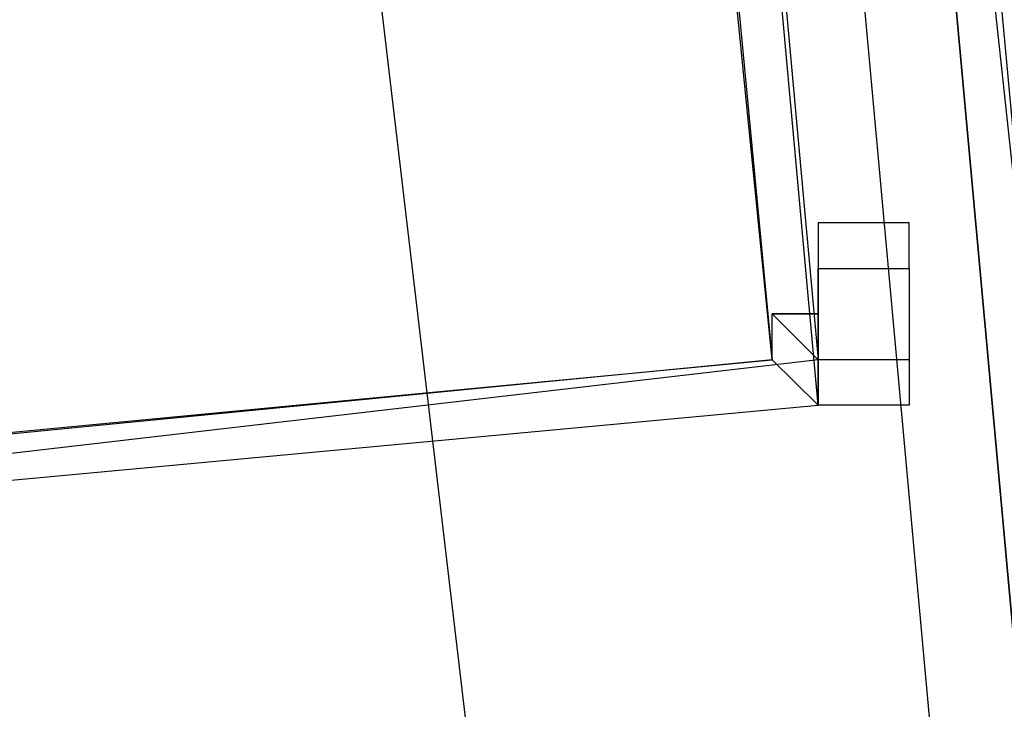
# Model space of a CAD drawing. Header units: feet. Extents: x -79 to 198, y -22 to 181.
# Tile 890 of 982: x 136.913 to 137.201, y 126.582 to 126.784. Entities that reach past the tile are written whole.
import ezdxf

# ---------------------------------------------------------------- set-up
doc = ezdxf.new("R2010")
doc.units = ezdxf.units.FT
doc.layers.add('A-AREA-UNIDAD', color=30, linetype='CONTINUOUS')
doc.layers.add('A-LINEA', color=7, linetype='CONTINUOUS')

msp = doc.modelspace()

# ---------------------------------------------------------------- linework, layer by layer
at = {"layer": 'A-AREA-UNIDAD'}
msp.add_lwpolyline([(119.36, 110.0089), (121.312, 109.5289), (121.92, 112.4089), (122.88, 112.4089), (135.808, 109.3333), (135.872, 108.1778), (135.552, 106.8444), (137.36, 106.4178), (137.408, 107.0933), (138.16, 107.0933), (137.888, 115.6089), (137.088, 126.2044), (136.16, 134.0622)], dxfattribs=at)
at = {"layer": 'A-LINEA'}
msp.add_line((137.16, 126.7111), (137.16, 126.7111), dxfattribs=at)
msp.add_line((137.16, 126.7111), (137.16, 126.7111), dxfattribs=at)
for points in [[(138.3467, 106.2578), (138.2933, 109.6444), (138.1733, 113.0311), (138.0267, 116.4044), (137.8133, 119.7778), (137.5467, 123.1511), (137.2267, 126.5244), (136.8667, 129.8844), (136.4533, 133.2444), (135.9733, 136.5911), (135.4533, 139.9378), (134.88, 143.2711)], [(138.3467, 106.2578), (138.2933, 109.6444), (138.1733, 113.0311), (138.0267, 116.4044), (137.8133, 119.7778), (137.5467, 123.1511), (137.2267, 126.5244), (136.8667, 129.8844), (136.4533, 133.2444), (135.9733, 136.5911), (135.4533, 139.9378), (134.88, 143.2711)], [(136.5733, 126.6178), (136.5333, 126.9111), (137.12, 126.9778), (137.1467, 126.6844), (136.5733, 126.6178)], [(136.5733, 126.6178), (136.5333, 126.9111), (137.12, 126.9778), (137.1467, 126.6844), (136.5733, 126.6178)], [(136.5867, 126.6311), (136.5467, 126.8978), (137.1067, 126.9644), (137.1333, 126.6844), (136.5867, 126.6311)], [(136.5467, 126.9111), (136.5733, 126.6178), (137.1467, 126.6711), (137.12, 126.9644), (136.5467, 126.9111)], [(136.5867, 126.6311), (136.5467, 126.8978), (137.1067, 126.9644), (137.1333, 126.6844), (136.5867, 126.6311)], [(136.5467, 126.9111), (136.5733, 126.6178), (137.1467, 126.6711), (137.12, 126.9644), (136.5467, 126.9111)], [(136.56, 126.8978), (136.5733, 126.6311), (137.1333, 126.6844), (137.1067, 126.9511), (136.56, 126.8978)], [(136.56, 126.8978), (136.5733, 126.6311), (137.1333, 126.6844), (137.1067, 126.9511), (136.56, 126.8978)], [(137.1733, 126.7911), (137.1867, 126.7911), (137.5467, 122.8578), (137.5333, 122.8578), (137.52, 122.8578), (137.16, 126.7911), (137.1733, 126.7911)], [(137.1733, 126.7911), (137.1867, 126.7911), (137.5467, 122.8578), (137.5333, 122.8578), (137.52, 122.8578), (137.16, 126.7911), (137.1733, 126.7911)], [(137.2, 126.7911), (137.56, 122.8711), (137.56, 122.8578), (137.5467, 122.8578), (137.1867, 126.7911), (137.2, 126.7911)], [(137.2, 126.7911), (137.56, 122.8711), (137.56, 122.8578), (137.5467, 122.8578), (137.1867, 126.7911), (137.2, 126.7911)], [(137.1733, 126.7111), (137.1733, 126.7111), (137.1733, 126.7244), (137.1733, 126.7244), (137.1467, 126.7244), (137.1467, 126.7244), (137.1467, 126.6978), (137.1467, 126.6978), (137.1467, 126.6978), (137.1467, 126.6978), (137.1467, 126.6978), (137.1467, 126.6978), (137.1333, 126.6978)], [(137.1733, 126.7111), (137.1733, 126.7111), (137.1733, 126.7244), (137.1733, 126.7244), (137.1467, 126.7244), (137.1467, 126.7244), (137.1467, 126.6978), (137.1467, 126.6978), (137.1467, 126.6978), (137.1467, 126.6978), (137.1467, 126.6978), (137.1467, 126.6978), (137.1333, 126.6978)], [(137.1733, 126.7111), (137.1733, 126.6978), (137.1733, 126.6978), (137.1733, 126.6844), (137.1733, 126.6844), (137.1733, 126.6844), (137.1467, 126.6844), (137.1467, 126.6844), (137.1467, 126.6978), (137.1467, 126.6978), (137.1467, 126.6978), (137.1467, 126.6844), (137.1467, 126.6844), (137.1333, 126.6978)], [(137.1733, 126.7111), (137.1733, 126.6978), (137.1733, 126.6978), (137.1733, 126.6844), (137.1733, 126.6844), (137.1733, 126.6844), (137.1467, 126.6844), (137.1467, 126.6844), (137.1467, 126.6978), (137.1467, 126.6978), (137.1467, 126.6978), (137.1467, 126.6844), (137.1467, 126.6844), (137.1333, 126.6978)], [(137.1467, 126.6978), (137.1467, 126.7111), (137.1467, 126.7111), (137.1733, 126.7111)], [(137.1467, 126.6978), (137.1467, 126.7111), (137.1467, 126.7111), (137.1733, 126.7111)], [(137.1733, 126.7111), (137.1733, 126.6978), (137.1733, 126.6978)], [(137.1733, 126.7111), (137.1733, 126.6978), (137.1733, 126.6978)], [(137.1733, 126.6978), (137.1733, 126.6844), (137.1733, 126.6844), (137.1733, 126.6711), (137.1733, 126.6711), (137.1733, 126.6711), (137.1467, 126.6711), (137.1467, 126.6711), (137.1467, 126.6844), (137.1467, 126.6844), (137.1467, 126.6844), (137.1467, 126.6844), (137.1467, 126.6711), (137.1333, 126.6844), (137.1333, 126.6844), (137.1333, 126.6978), (137.1467, 126.6978), (137.1467, 126.6844), (137.1467, 126.6844), (137.1467, 126.6844)], [(137.1733, 126.6978), (137.1733, 126.6844), (137.1733, 126.6844), (137.1733, 126.6711), (137.1733, 126.6711), (137.1733, 126.6711), (137.1467, 126.6711), (137.1467, 126.6711), (137.1467, 126.6844), (137.1467, 126.6844), (137.1467, 126.6844), (137.1467, 126.6844), (137.1467, 126.6711), (137.1333, 126.6844), (137.1333, 126.6844), (137.1333, 126.6978), (137.1467, 126.6978), (137.1467, 126.6844), (137.1467, 126.6844), (137.1467, 126.6844)]]:
    msp.add_lwpolyline(points, dxfattribs=at)
for points in [[(137.1467, 126.6978), (137.1467, 126.6978), (137.1467, 126.6978), (137.1467, 126.6978)], [(137.1467, 126.6978), (137.1467, 126.6978), (137.1467, 126.6978), (137.1467, 126.6978)], [(137.1467, 126.6844), (137.1467, 126.6844), (137.1467, 126.6844), (137.1467, 126.6844)], [(137.1467, 126.6844), (137.1467, 126.6844), (137.1467, 126.6844), (137.1467, 126.6844)]]:
    msp.add_lwpolyline(points, close=True, dxfattribs=at)

doc.saveas('drawing.dxf')
